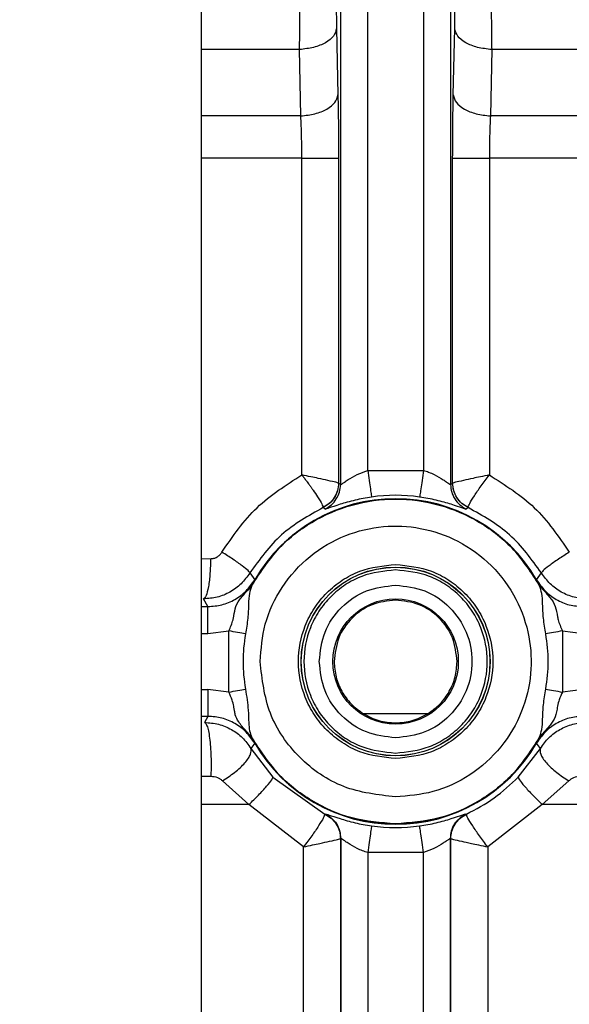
# Model space of a CAD drawing. Header units: inches. Extents: x 144.9 to 238.4, y 214.8 to 247.7.
# Tile 373 of 411: x 201.98 to 202.0301, y 244.4571 to 244.5469. Entities that reach past the tile are written whole.
import ezdxf

# ---------------------------------------------------------------- set-up
doc = ezdxf.new("R2010")
doc.units = ezdxf.units.IN
doc.header["$LTSCALE"] = 0.25
doc.header["$MEASUREMENT"] = 0
doc.layers.add('ANNOTATIONS', color=1, linetype='Continuous')
doc.layers.add('MOTOR LH', color=7, linetype='Continuous')
doc.styles.add('ARIAL', font='arial.ttf', dxfattribs={"height": 0.09375})
doc.dimstyles.new('STANDARD$0', dxfattribs={"dimtxt": 0.09375, "dimasz": 0.09375, "dimexe": 0.03125, "dimexo": 0.046875, "dimgap": 0.09, "dimtad": 0, "dimtih": 1, "dimtoh": 1, "dimdec": 4, "dimzin": 0, "dimdsep": 46, "dimtxsty": 'ARIAL', "dimcen": 0.09, "dimadec": 0, "dimazin": 0, "dimtfac": 1, "dimtdec": 4, "dimtofl": 0, "dimtmove": 0, "dimatfit": 1, "dimfxl": 1, "dimtolj": 1, "dimtzin": 0, "dimarcsym": 0})

# ---------------------------------------------------------------- blocks, each defined once
blk = doc.blocks.new('*D20')
at = {"layer": 'ANNOTATIONS', "color": 0, "lineweight": -2, "transparency": 16777216}
for p, q in [((201.5477568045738, 244.7210665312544), (201.5477568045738, 245.6873671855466)), ((202.6883818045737, 243.5376739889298), (202.6883818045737, 245.6873671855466)), ((201.6415068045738, 245.6561171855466), (201.832959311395, 245.6561171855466)), ((202.5946318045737, 245.6561171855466), (202.4031792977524, 245.6561171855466))]:
    blk.add_line(p, q, dxfattribs=at)
at = {"layer": 'ANNOTATIONS', "color": 0, "transparency": 16777216}
for points in [[(201.6415068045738, 245.6717421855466), (201.6415068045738, 245.6404921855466), (201.5477568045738, 245.6561171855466)], [(202.5946318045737, 245.6717421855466), (202.5946318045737, 245.6404921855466), (202.6883818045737, 245.6561171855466)]]:
    blk.add_solid(points, dxfattribs=at)
at = {"layer": 'defpoints', "color": 0, "transparency": 16777216}
for p in [(201.5477568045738, 245.6561171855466), (201.5477568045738, 244.6741915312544), (202.6883818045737, 243.4907989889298)]:
    blk.add_point(p, dxfattribs=at)
at = {"layer": 'ANNOTATIONS', "color": 0, "transparency": 16777216, "insert": (202.1180693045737, 245.6561171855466), "char_height": 0.09375, "attachment_point": 5, "style": 'ARIAL'}
blk.add_mtext('\\A1;18 5/8"', dxfattribs=at)
blk = doc.blocks.new('*D22')
at = {"layer": 'ANNOTATIONS', "color": 0, "lineweight": -2, "transparency": 16777216}
for p, q in [((201.2594214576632, 244.7850832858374), (201.2594214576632, 246.0537298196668)), ((202.6883818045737, 243.5376739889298), (202.6883818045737, 246.0537298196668)), ((201.3531714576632, 246.0224798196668), (201.7695598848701, 246.0224798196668)), ((202.5946318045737, 246.0224798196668), (202.1782433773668, 246.0224798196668))]:
    blk.add_line(p, q, dxfattribs=at)
at = {"layer": 'ANNOTATIONS', "color": 0, "transparency": 16777216}
for points in [[(201.3531714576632, 246.0381048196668), (201.3531714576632, 246.0068548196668), (201.2594214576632, 246.0224798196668)], [(202.5946318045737, 246.0381048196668), (202.5946318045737, 246.0068548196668), (202.6883818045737, 246.0224798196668)]]:
    blk.add_solid(points, dxfattribs=at)
at = {"layer": 'defpoints', "color": 0, "transparency": 16777216}
for p in [(202.6883818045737, 246.0224798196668), (201.2594214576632, 244.7382082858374), (202.6883818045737, 243.4907989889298)]:
    blk.add_point(p, dxfattribs=at)
at = {"layer": 'ANNOTATIONS', "color": 0, "transparency": 16777216, "insert": (201.9739016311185, 246.0224798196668), "char_height": 0.09375, "attachment_point": 5, "style": 'ARIAL'}
blk.add_mtext('\\A1;24""', dxfattribs=at)

msp = doc.modelspace()

# ---------------------------------------------------------------- linework, layer by layer
at = {"layer": 'MOTOR LH'}
for p, q in [((202.0092572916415, 244.504550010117), (202.0092572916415, 244.9127306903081)), ((202.0192656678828, 244.9127306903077), (202.0192656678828, 244.5045500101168)), ((202.0117164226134, 244.5058417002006), (202.0117164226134, 244.911439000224)), ((202.0168065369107, 244.9114390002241), (202.0168065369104, 244.5058417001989)), ((201.9965774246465, 244.3826446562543), (201.9965774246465, 244.5807696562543)), ((202.0088767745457, 244.5461274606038), (202.0090066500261, 244.5400757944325)), ((202.0195163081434, 244.5400758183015), (202.019646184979, 244.5461274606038)), ((202.0055090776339, 244.544218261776), (201.9965774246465, 244.544218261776)), ((202.005623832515, 244.5381665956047), (202.0055090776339, 244.544218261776)), ((202.023013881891, 244.544218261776), (202.0228991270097, 244.5381665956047)), ((202.0957560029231, 244.544218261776), (202.023013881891, 244.544218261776)), ((202.005623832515, 244.5381665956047), (201.9965774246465, 244.5381665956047)), ((202.0996742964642, 244.5381665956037), (202.0228991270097, 244.5381665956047)), ((202.0057215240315, 244.5343225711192), (201.9965774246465, 244.5343225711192)), ((202.0057215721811, 244.5054207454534), (202.0057215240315, 244.5343225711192)), ((202.0090634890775, 244.5343225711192), (202.0090634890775, 244.5046750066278)), ((202.0194594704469, 244.5046750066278), (202.0194594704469, 244.5343225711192)), ((202.0228014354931, 244.5343225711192), (202.0228013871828, 244.5054207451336)), ((202.1019029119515, 244.5343225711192), (202.0228014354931, 244.5343225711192)), ((202.0117164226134, 244.5058417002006), (202.0168065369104, 244.5058417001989)), ((202.0090634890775, 244.5046750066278), (202.0090655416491, 244.5046721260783)), ((202.0090655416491, 244.5046721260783), (202.0092572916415, 244.504550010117)), ((202.0192656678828, 244.5045500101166), (202.0194574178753, 244.5046721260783)), ((202.0194574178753, 244.5046721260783), (202.0194594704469, 244.5046750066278)), ((202.0076574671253, 244.502460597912), (202.0076539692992, 244.5024472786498)), ((202.0078304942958, 244.5023180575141), (202.0076539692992, 244.5024472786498)), ((202.0208689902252, 244.5024472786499), (202.0206924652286, 244.5023180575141)), ((202.0208689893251, 244.5024472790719), (202.0208654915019, 244.5024605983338)), ((201.9965774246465, 244.4977946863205), (201.9974017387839, 244.4977884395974)), ((202.0009732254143, 244.4964833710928), (202.0014212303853, 244.4958673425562)), ((202.0014335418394, 244.4958601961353), (202.0014212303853, 244.4958673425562)), ((202.0014468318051, 244.4958524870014), (202.0014335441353, 244.495860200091)), ((202.0270894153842, 244.495860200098), (202.0270761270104, 244.4958524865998)), ((202.027089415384, 244.4958602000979), (202.0271017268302, 244.4958673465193)), ((202.0271017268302, 244.4958673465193), (202.0275497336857, 244.4964833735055)), ((202.0278485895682, 244.4947860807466), (202.0273499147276, 244.4953356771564)), ((201.9971676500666, 244.4934181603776), (201.9967657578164, 244.4941243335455)), ((201.9965774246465, 244.4934181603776), (201.9971676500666, 244.4934181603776)), ((201.9965774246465, 244.4909590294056), (201.9971676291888, 244.4909590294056)), ((201.9971676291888, 244.4909590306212), (201.9990599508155, 244.4912057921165)), ((201.9990599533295, 244.4856221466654), (201.9990599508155, 244.4912057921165)), ((202.0294630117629, 244.4912057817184), (202.0294630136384, 244.485622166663)), ((202.0294630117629, 244.4912057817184), (202.0313553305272, 244.490959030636)), ((201.9965774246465, 244.4858689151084), (201.9971676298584, 244.4858689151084)), ((201.9990599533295, 244.4856221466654), (201.9971676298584, 244.4858689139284)), ((202.03135532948, 244.4858689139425), (202.0294630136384, 244.485622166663)), ((201.9971676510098, 244.4834097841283), (201.9965774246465, 244.4834097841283)), ((201.9971676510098, 244.4834097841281), (201.9968507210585, 244.4828542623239)), ((202.011308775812, 244.4836573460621), (202.0172141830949, 244.4836573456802)), ((202.0006743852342, 244.4820418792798), (202.0011730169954, 244.4814923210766)), ((202.0273499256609, 244.4814922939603), (202.0278510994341, 244.4820443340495)), ((202.0014212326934, 244.4809605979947), (202.0010731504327, 244.4804837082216)), ((202.0014335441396, 244.4809677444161), (202.0014212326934, 244.4809605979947)), ((202.0014335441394, 244.480967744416), (202.0014468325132, 244.4809754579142)), ((202.0270761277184, 244.4809754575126), (202.0270894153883, 244.480967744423)), ((202.0270894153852, 244.4809677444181), (202.0271017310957, 244.4809606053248)), ((202.0274498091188, 244.4804837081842), (202.0271017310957, 244.4809606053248)), ((202.0010731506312, 244.4804837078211), (202.0030864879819, 244.4778768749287)), ((202.0254364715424, 244.4778768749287), (202.0274498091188, 244.4804837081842)), ((201.9974204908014, 244.4779201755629), (201.9965774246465, 244.4779161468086)), ((202.0030864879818, 244.4778768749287), (202.0078131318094, 244.4744971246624)), ((202.0009003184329, 244.4753631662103), (201.9984766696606, 244.4775228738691)), ((202.0300462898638, 244.4775228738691), (202.0276226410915, 244.4753631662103)), ((202.0009003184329, 244.4753631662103), (201.9965774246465, 244.4753631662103)), ((202.0058735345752, 244.4715124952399), (202.0009003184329, 244.4753631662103)), ((202.0276226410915, 244.4753631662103), (202.0226494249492, 244.4715124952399)), ((202.0431188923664, 244.4753631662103), (202.0276226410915, 244.4753631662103)), ((202.0078131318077, 244.4744971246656), (202.0078304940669, 244.474509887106)), ((202.0078131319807, 244.4744971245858), (202.0078160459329, 244.4744850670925)), ((202.0206924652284, 244.4745098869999), (202.020709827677, 244.4744971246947)), ((202.0207069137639, 244.4744850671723), (202.0207098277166, 244.4744971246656)), ((202.0092384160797, 244.472265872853), (202.0092364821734, 244.4722632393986)), ((202.0092364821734, 244.4722632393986), (202.0092364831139, 244.4523913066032)), ((202.0092572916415, 244.4722779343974), (202.0092384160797, 244.472265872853)), ((202.0092572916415, 244.4722779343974), (202.0092572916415, 244.3899920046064)), ((202.0192656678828, 244.3899920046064), (202.019265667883, 244.4722779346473)), ((202.0192845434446, 244.472265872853), (202.019265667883, 244.4722779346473)), ((202.0192864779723, 244.4722632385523), (202.0192845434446, 244.472265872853)), ((202.0192864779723, 244.4523913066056), (202.0192864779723, 244.4722632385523)), ((202.0058735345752, 244.4523913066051), (202.0058735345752, 244.4715124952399)), ((202.0168065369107, 244.4709862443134), (202.0117164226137, 244.4709862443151)), ((202.0117164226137, 244.4709862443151), (202.0117164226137, 244.3897954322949)), ((202.0168065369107, 244.3897954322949), (202.0168065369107, 244.4709862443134)), ((202.0226494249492, 244.4715124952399), (202.0226494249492, 244.4523913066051))]:
    msp.add_line(p, q, dxfattribs=at)
for centre, radius in [((202.0142614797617, 244.488413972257), 0.008607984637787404), ((202.0142614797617, 244.488413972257), 0.008597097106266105), ((202.0142614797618, 244.488413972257), 0.005714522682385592)]:
    msp.add_circle(centre, radius, dxfattribs=at)
for centre, radius, start, end in [((202.0142614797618, 244.488413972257), 0.01484670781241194, 30.1338662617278, 149.8661514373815), ((202.0142614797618, 244.488413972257), 0.01483247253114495, 30.13386626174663, 149.866142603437), ((202.014261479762, 244.488413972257), 0.01515345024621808, 81.69154487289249, 98.30845512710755), ((202.0142614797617, 244.488413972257), 0.0139007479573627, 169.5934578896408, 190.4065298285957), ((202.0142614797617, 244.488413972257), 0.01390074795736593, 349.5934578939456, 10.40652983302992), ((202.0142614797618, 244.488413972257), 0.01484670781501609, 210.1338662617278, 329.8661664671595), ((202.0142614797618, 244.488413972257), 0.0148324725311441, 210.1338662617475, 329.8661337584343), ((202.014261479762, 244.488413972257), 0.01515345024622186, 261.6915448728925, 278.3084551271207)]:
    msp.add_arc(centre, radius, start, end, dxfattribs=at)
for points, knots in [([(202.0088577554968, 244.5479090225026), (202.0088589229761, 244.5475947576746), (202.0088612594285, 244.5469658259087), (202.0088716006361, 244.5464070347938), (202.0088767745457, 244.5461274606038)], [0, 0, 0, 0, 0.4996803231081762, 1, 1, 1, 1]), ([(202.019646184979, 244.5461274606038), (202.0196513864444, 244.5464078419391), (202.019661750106, 244.5469664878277), (202.0196640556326, 244.5475956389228), (202.0196652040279, 244.5479090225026)], [0, 0, 0, 0, 0.5018945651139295, 0.9999999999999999, 0.9999999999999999, 0.9999999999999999, 0.9999999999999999]), ([(202.0055090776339, 244.544218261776), (202.0055185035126, 244.5447831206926), (202.0055370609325, 244.5458951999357), (202.0055412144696, 244.5471435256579), (202.0055432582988, 244.5477577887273)], [0, 0, 0, 0, 0.5079304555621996, 1, 1, 1, 1]), ([(202.0229797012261, 244.5477577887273), (202.0229817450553, 244.5471435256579), (202.0229858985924, 244.5458951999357), (202.0230044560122, 244.5447831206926), (202.023013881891, 244.544218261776)], [0, 0, 0, 0, 0.4920695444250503, 1, 1, 1, 1]), ([(202.0088767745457, 244.5461274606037), (202.0088143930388, 244.5458937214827), (202.0086897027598, 244.5454265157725), (202.007925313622, 244.5448198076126), (202.0068303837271, 244.5443724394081), (202.0059496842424, 244.5442696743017), (202.0055090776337, 244.5442182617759)], [0, 0, 0, 0, 0.250145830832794, 0.4999999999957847, 0.7498541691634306, 1, 1, 1, 1]), ([(202.023013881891, 244.5442182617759), (202.0225732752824, 244.5442696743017), (202.0216925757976, 244.5443724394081), (202.0205976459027, 244.5448198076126), (202.0198332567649, 244.5454265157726), (202.0197085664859, 244.5458937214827), (202.019646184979, 244.5461274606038)], [0, 0, 0, 0, 0.2501458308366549, 0.5000000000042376, 0.7498541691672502, 1, 1, 1, 1]), ([(202.0056238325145, 244.5381665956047), (202.006066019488, 244.5382172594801), (202.0069498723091, 244.5383185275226), (202.0080501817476, 244.538765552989), (202.0088185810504, 244.5393731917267), (202.0089439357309, 244.539841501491), (202.0090066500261, 244.5400757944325)], [0, 0, 0, 0, 0.2501474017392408, 0.5000000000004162, 0.7498525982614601, 1, 1, 1, 1]), ([(202.0090066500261, 244.5400757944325), (202.0090230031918, 244.5391788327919), (202.0090558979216, 244.537374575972), (202.0090609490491, 244.5353437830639), (202.0090634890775, 244.5343225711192)], [0, 0, 0, 0, 0.4971363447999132, 0.9999999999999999, 0.9999999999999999, 0.9999999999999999, 0.9999999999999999]), ([(202.0194594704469, 244.5343225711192), (202.0194620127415, 244.5353437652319), (202.019467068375, 244.537374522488), (202.0194999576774, 244.5391788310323), (202.0195163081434, 244.5400758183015)], [0, 0, 0, 0, 0.502863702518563, 1, 1, 1, 1]), ([(202.0195163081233, 244.5400758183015), (202.0195790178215, 244.5398415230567), (202.0197043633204, 244.5393732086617), (202.0204727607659, 244.5387655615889), (202.021573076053, 244.5383185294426), (202.0224569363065, 244.5382172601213), (202.0228991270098, 244.5381665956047)], [0, 0, 0, 0, 0.250147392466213, 0.5000000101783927, 0.7498525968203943, 1, 1, 1, 1]), ([(202.0057215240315, 244.5343225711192), (202.005717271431, 244.534997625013), (202.0057087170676, 244.5363555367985), (202.0056522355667, 244.5375606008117), (202.005623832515, 244.5381665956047)], [0, 0, 0, 0, 0.4971264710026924, 1, 1, 1, 1]), ([(202.0228991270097, 244.5381665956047), (202.022870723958, 244.5375606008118), (202.0228142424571, 244.5363555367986), (202.0228056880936, 244.5349976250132), (202.0228014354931, 244.5343225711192)], [0, 0, 0, 0, 0.5028735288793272, 1, 1, 1, 1]), ([(202.0092572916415, 244.504550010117), (202.0092684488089, 244.5045502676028), (202.0092913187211, 244.5045507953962), (202.0094163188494, 244.5046314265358), (202.009623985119, 244.5047807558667), (202.0100326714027, 244.5050602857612), (202.0107136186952, 244.5054815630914), (202.0113895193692, 244.5057242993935), (202.0117164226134, 244.5058417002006)], [0, 0, 0, 0, 0.1005301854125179, 0.2060663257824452, 0.3232121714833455, 0.4655150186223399, 0.7414932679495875, 1, 1, 1, 1]), ([(202.0168065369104, 244.5058417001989), (202.0169629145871, 244.5057910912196), (202.0172975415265, 244.5056827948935), (202.0179327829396, 244.5053983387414), (202.0184942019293, 244.505058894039), (202.0188987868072, 244.5047796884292), (202.0191064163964, 244.5046323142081), (202.019231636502, 244.5045513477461), (202.0192545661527, 244.5045504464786), (202.0192656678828, 244.5045500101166)], [0, 0, 0, 0, 0.1225566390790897, 0.2622545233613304, 0.53665579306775, 0.6769869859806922, 0.79337987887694, 0.8999618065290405, 0.9999999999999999, 0.9999999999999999, 0.9999999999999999, 0.9999999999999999]), ([(201.9984382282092, 244.4983852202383), (201.9994221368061, 244.4998220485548), (202.0013691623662, 244.5026653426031), (202.0042811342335, 244.5045088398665), (202.0057215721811, 244.5054207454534)], [0, 0, 0, 0, 0.5053393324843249, 1, 1, 1, 1]), ([(202.0090634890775, 244.5046750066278), (202.0090057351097, 244.5046950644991), (202.008885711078, 244.5047367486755), (202.008173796, 244.504900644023), (202.0073314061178, 244.5050895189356), (202.0065125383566, 244.505260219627), (202.0059975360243, 244.5053647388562), (202.0057215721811, 244.5054207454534)], [0, 0, 0, 0, 0.2366574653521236, 0.4918204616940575, 0.7029893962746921, 0.8408469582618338, 1, 1, 1, 1]), ([(202.0057215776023, 244.5054207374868), (202.0057219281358, 244.5054209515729), (202.0057224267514, 244.5054212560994), (202.0057231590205, 244.5054213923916), (202.0057236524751, 244.5054213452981), (202.0057241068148, 244.5054211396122), (202.0057246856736, 244.505420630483), (202.0057262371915, 244.5054177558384), (202.0057278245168, 244.5054112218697), (202.0057374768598, 244.5054016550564), (202.0057518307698, 244.5053817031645), (202.0057831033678, 244.5053431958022), (202.0058435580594, 244.5052650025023), (202.0059647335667, 244.5051089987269), (202.0060889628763, 244.5049451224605), (202.0062213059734, 244.5047685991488), (202.0063508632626, 244.5045937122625), (202.0064837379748, 244.5044106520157), (202.0066199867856, 244.5042192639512), (202.0068480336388, 244.5038934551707), (202.007220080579, 244.5033341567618), (202.0075921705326, 244.5027043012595), (202.0076357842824, 244.5025415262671), (202.0076574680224, 244.5024605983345)], [0, 0, 0, 0, 0.0002283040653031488, 0.0003247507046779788, 0.0004138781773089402, 0.000503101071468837, 0.0006006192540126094, 0.0008416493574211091, 0.00231107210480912, 0.004295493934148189, 0.008265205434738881, 0.0162079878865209, 0.03210607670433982, 0.06394479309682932, 0.1277280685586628, 0.1493037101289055, 0.1915220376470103, 0.2550844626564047, 0.2849443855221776, 0.33661539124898, 0.5075235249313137, 0.755152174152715, 1, 1, 1, 1]), ([(202.0228013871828, 244.5054207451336), (202.0225254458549, 244.5053647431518), (202.0220104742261, 244.5052602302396), (202.0211916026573, 244.5050895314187), (202.0203491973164, 244.504900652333), (202.0196372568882, 244.5047367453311), (202.0195172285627, 244.5046950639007), (202.0194594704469, 244.5046750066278)], [0, 0, 0, 0, 0.1591400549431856, 0.2969928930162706, 0.5081771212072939, 0.7633328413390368, 1, 1, 1, 1]), ([(202.0208654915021, 244.5024605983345), (202.0208915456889, 244.5025520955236), (202.0209424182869, 244.5027307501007), (202.0213948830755, 244.5034824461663), (202.0220243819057, 244.5044093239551), (202.022544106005, 244.5050857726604), (202.0228014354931, 244.5054207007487)], [0, 0, 0, 0, 0.2663101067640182, 0.5199888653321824, 0.7623334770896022, 1, 1, 1, 1]), ([(202.0228013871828, 244.5054207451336), (202.0242417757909, 244.5045088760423), (202.0271537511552, 244.5026653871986), (202.0291007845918, 244.4998220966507), (202.0300847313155, 244.4983852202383)], [0, 0, 0, 0, 0.4946431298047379, 1, 1, 1, 1]), ([(202.0090655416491, 244.5046721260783), (202.0090445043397, 244.5044411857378), (202.0090023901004, 244.5039788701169), (202.0086951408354, 244.5033469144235), (202.0082542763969, 244.5027997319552), (202.0078539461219, 244.5025646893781), (202.007653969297, 244.502447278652)], [0, 0, 0, 0, 0.2497648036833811, 0.4999999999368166, 0.750235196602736, 1, 1, 1, 1]), ([(202.0090634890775, 244.5046750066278), (202.0090448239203, 244.5044493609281), (202.0090067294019, 244.5039888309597), (202.0087060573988, 244.5033499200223), (202.0082554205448, 244.5028055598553), (202.0078541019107, 244.5025740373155), (202.0076574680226, 244.5024605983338)], [0, 0, 0, 0, 0.244984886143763, 0.5000001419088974, 0.7550153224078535, 1, 1, 1, 1]), ([(202.0078304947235, 244.5023180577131), (202.0080323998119, 244.5024349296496), (202.0084365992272, 244.5026688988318), (202.0088823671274, 244.5032176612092), (202.0091933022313, 244.5038526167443), (202.009235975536, 244.5043176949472), (202.0092572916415, 244.504550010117)], [0, 0, 0, 0, 0.2497592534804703, 0.5000000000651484, 0.7502407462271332, 1, 1, 1, 1]), ([(202.0192656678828, 244.504550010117), (202.0192869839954, 244.5043176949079), (202.0193296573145, 244.5038526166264), (202.0196405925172, 244.503217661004), (202.0200863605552, 244.5026688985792), (202.0204905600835, 244.5024349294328), (202.0206924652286, 244.5023180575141)], [0, 0, 0, 0, 0.249759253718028, 0.499999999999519, 0.7502407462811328, 1, 1, 1, 1]), ([(202.0208689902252, 244.5024472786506), (202.0206690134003, 244.5025646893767), (202.0202686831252, 244.5027997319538), (202.0198278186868, 244.5033469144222), (202.0195205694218, 244.5039788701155), (202.0194784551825, 244.5044411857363), (202.0194574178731, 244.5046721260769)], [0, 0, 0, 0, 0.2497648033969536, 0.5000000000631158, 0.7502351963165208, 1, 1, 1, 1]), ([(202.0208654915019, 244.5024605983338), (202.0206688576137, 244.5025740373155), (202.0202675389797, 244.5028055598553), (202.0198169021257, 244.5033499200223), (202.0195162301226, 244.5039888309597), (202.0194781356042, 244.5044493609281), (202.0194594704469, 244.5046750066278)], [0, 0, 0, 0, 0.2449846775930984, 0.4999998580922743, 0.7550151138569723, 1, 1, 1, 1]), ([(202.0011730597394, 244.4953357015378), (202.0018916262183, 244.4964691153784), (202.0033287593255, 244.4987359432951), (202.006539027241, 244.5012467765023), (202.0102450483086, 244.5028568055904), (202.0142614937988, 244.5034015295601), (202.0182779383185, 244.5028567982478), (202.021983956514, 244.5012467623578), (202.0251942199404, 244.4987359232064), (202.0266313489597, 244.4964690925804), (202.027349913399, 244.4953356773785)], [0, 0, 0, 0, 0.1249999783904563, 0.2499999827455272, 0.3749999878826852, 0.4999999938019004, 0.6250000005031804, 0.7500000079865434, 0.8750000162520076, 1, 1, 1, 1]), ([(202.0270761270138, 244.4958524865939), (202.0263438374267, 244.4969191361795), (202.0248792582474, 244.4990524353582), (202.021729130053, 244.5013953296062), (202.018134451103, 244.5028939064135), (202.0142614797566, 244.5033996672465), (202.0103885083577, 244.5028939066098), (202.0067938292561, 244.5013953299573), (202.0036437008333, 244.4990524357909), (202.0021791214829, 244.4969191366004), (202.0014468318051, 244.4958524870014)], [0, 0, 0, 0, 0.1249999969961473, 0.2499999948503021, 0.3749999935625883, 0.499999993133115, 0.6249999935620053, 0.7499999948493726, 0.8749999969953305, 1, 1, 1, 1]), ([(202.0120717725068, 244.5034083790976), (202.0118171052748, 244.5033678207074), (202.0113023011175, 244.5032858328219), (202.0102728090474, 244.503062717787), (202.0090946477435, 244.5027266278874), (202.0080824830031, 244.5023633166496), (202.0079153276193, 244.5023332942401), (202.0078304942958, 244.5023180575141)], [0, 0, 0, 0, 0.1087938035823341, 0.2199242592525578, 0.4637848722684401, 0.7278645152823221, 1, 1, 1, 1]), ([(202.0206924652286, 244.5023180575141), (202.0206076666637, 244.5023332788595), (202.0204407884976, 244.5023632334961), (202.0194300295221, 244.5027260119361), (202.0182538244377, 244.5030617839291), (202.017223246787, 244.5032853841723), (202.0167067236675, 244.5033676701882), (202.0164511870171, 244.5034083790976)], [0, 0, 0, 0, 0.2721481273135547, 0.535570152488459, 0.7793433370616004, 0.8908357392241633, 1, 1, 1, 1]), ([(202.0076539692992, 244.5024472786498), (202.006320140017, 244.5016982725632), (202.0036528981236, 244.5002004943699), (202.0018663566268, 244.497722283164), (202.0009732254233, 244.4964833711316)], [0, 0, 0, 0, 0.5000781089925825, 0.9999999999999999, 0.9999999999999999, 0.9999999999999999, 0.9999999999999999]), ([(202.027549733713, 244.4964833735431), (202.0266566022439, 244.4977222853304), (202.024870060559, 244.5002004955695), (202.022202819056, 244.5016982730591), (202.0208689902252, 244.5024472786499)], [0, 0, 0, 0, 0.4999219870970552, 1, 1, 1, 1]), ([(202.0019157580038, 244.488413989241), (202.0020090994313, 244.4895609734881), (202.0022029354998, 244.4919428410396), (202.0038012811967, 244.4953078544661), (202.0063375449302, 244.4981383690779), (202.0095831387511, 244.5000346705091), (202.0130806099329, 244.5008660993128), (202.016623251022, 244.5007013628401), (202.0200687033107, 244.4995214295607), (202.0231305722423, 244.4972830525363), (202.0253689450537, 244.4942211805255), (202.0265488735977, 244.4907757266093), (202.026713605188, 244.4872330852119), (202.0258821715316, 244.4837356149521), (202.0239858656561, 244.4804900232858), (202.0211553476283, 244.4779537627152), (202.0177903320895, 244.4763554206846), (202.0154084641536, 244.4761615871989), (202.0142614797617, 244.4760682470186)], [0, 0, 0, 0, 0.05917703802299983, 0.122889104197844, 0.1886135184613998, 0.253316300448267, 0.3142284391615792, 0.3721827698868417, 0.4346196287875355, 0.4999999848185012, 0.56538034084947, 0.6278171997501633, 0.6857715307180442, 0.7466836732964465, 0.8113864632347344, 0.8771108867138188, 0.9408229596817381, 1, 1, 1, 1]), ([(201.9974017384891, 244.4977884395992), (201.9973905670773, 244.4973366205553), (201.9973673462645, 244.496397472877), (201.9972186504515, 244.4951791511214), (201.99700718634, 244.4943224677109), (201.9968441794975, 244.4941886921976), (201.9967657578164, 244.4941243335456)], [0, 0, 0, 0, 0.2405475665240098, 0.5000003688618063, 0.7594529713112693, 1, 1, 1, 1]), ([(201.9974017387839, 244.4977884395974), (201.9975046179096, 244.4977957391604), (201.9977111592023, 244.4978103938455), (201.9979996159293, 244.4979375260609), (201.998256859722, 244.4981241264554), (201.9983777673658, 244.4982981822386), (201.9984382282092, 244.4983852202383)], [0, 0, 0, 0, 0.2474633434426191, 0.4968101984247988, 0.7483758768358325, 1, 1, 1, 1]), ([(202.0009732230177, 244.4964833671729), (202.0009445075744, 244.4965423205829), (202.0008852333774, 244.4966640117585), (202.0003228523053, 244.4971195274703), (201.9994807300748, 244.4977177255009), (201.998778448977, 244.4981673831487), (201.9984382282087, 244.4983852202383)], [0, 0, 0, 0, 0.2422254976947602, 0.5000000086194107, 0.7577745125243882, 1, 1, 1, 1]), ([(202.0300847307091, 244.498385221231), (202.0297445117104, 244.4981673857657), (202.029042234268, 244.4977177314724), (202.0282001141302, 244.4971195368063), (202.0276377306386, 244.4966640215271), (202.0275784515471, 244.4965423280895), (202.027549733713, 244.4964833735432)], [0, 0, 0, 0, 0.2422253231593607, 0.4999996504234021, 0.7577741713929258, 0.9999999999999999, 0.9999999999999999, 0.9999999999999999, 0.9999999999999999]), ([(202.0142614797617, 244.4795599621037), (202.0131481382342, 244.4796788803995), (202.011429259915, 244.4798624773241), (202.0093652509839, 244.4809648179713), (202.0079585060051, 244.4821088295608), (202.006806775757, 244.483517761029), (202.0057393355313, 244.4855811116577), (202.0051925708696, 244.4884139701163), (202.0057392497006, 244.4912463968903), (202.006806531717, 244.4933097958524), (202.007957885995, 244.4947184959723), (202.0093648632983, 244.4958628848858), (202.0114288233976, 244.4969654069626), (202.0131481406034, 244.4971490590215), (202.0142614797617, 244.4972679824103)], [0, 0, 0, 0, 0.1197214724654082, 0.1848369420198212, 0.249999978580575, 0.3151154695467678, 0.3802785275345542, 0.4999999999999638, 0.619721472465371, 0.6848369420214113, 0.7499999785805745, 0.8151154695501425, 0.8802785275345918, 1, 1, 1, 1]), ([(202.0142614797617, 244.4967650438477), (202.0132113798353, 244.4966528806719), (202.0115901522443, 244.4964797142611), (202.0096433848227, 244.4954399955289), (202.008316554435, 244.4943609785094), (202.0072302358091, 244.4930320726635), (202.0062234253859, 244.4910859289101), (202.0057077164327, 244.4884139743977), (202.0062233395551, 244.4857424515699), (202.0072299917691, 244.4837962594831), (202.0083159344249, 244.4824675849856), (202.0096429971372, 244.4813881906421), (202.0115897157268, 244.4803482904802), (202.0132113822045, 244.4801750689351), (202.0142614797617, 244.4800629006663)], [0, 0, 0, 0, 0.1197214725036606, 0.1848355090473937, 0.2499999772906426, 0.315114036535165, 0.3802785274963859, 0.5000000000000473, 0.6197214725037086, 0.684835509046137, 0.7499999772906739, 0.8151140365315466, 0.8802785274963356, 0.9999999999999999, 0.9999999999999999, 0.9999999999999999, 0.9999999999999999]), ([(202.0142614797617, 244.4972679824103), (202.0153748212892, 244.4971490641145), (202.0170936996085, 244.4969654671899), (202.0191577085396, 244.4958631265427), (202.0205644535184, 244.4947191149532), (202.0217161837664, 244.493310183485), (202.0227836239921, 244.4912468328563), (202.0233303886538, 244.4884139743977), (202.0227837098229, 244.4855815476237), (202.0217164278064, 244.4835181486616), (202.0205650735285, 244.4821094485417), (202.0191580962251, 244.4809650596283), (202.0170941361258, 244.4798625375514), (202.01537481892, 244.4796788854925), (202.0142614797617, 244.4795599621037)], [0, 0, 0, 0, 0.1197214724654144, 0.1848369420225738, 0.2499999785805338, 0.3151154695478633, 0.3802785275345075, 0.4999999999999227, 0.6197214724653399, 0.6848369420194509, 0.7499999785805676, 0.8151154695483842, 0.8802785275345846, 1, 1, 1, 1]), ([(202.0142614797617, 244.4800629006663), (202.0153115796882, 244.4801750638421), (202.0169328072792, 244.4803482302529), (202.0188795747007, 244.4813879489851), (202.0202064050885, 244.4824669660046), (202.0212927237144, 244.4837958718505), (202.0222995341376, 244.4857420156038), (202.0228152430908, 244.4884139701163), (202.0222996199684, 244.4910854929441), (202.0212929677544, 244.4930316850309), (202.0202070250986, 244.4943603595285), (202.0188799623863, 244.4954397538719), (202.0169332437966, 244.4964796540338), (202.015311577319, 244.4966528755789), (202.0142614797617, 244.4967650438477)], [0, 0, 0, 0, 0.1197214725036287, 0.1848355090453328, 0.2499999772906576, 0.315114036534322, 0.3802785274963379, 0.4999999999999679, 0.6197214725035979, 0.6848355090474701, 0.7499999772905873, 0.8151140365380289, 0.8802785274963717, 1, 1, 1, 1]), ([(202.0009732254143, 244.4964833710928), (202.0007265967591, 244.4961388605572), (202.0002337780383, 244.4954504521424), (201.999194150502, 244.4947070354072), (201.998020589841, 244.49421492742), (201.9971831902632, 244.4941544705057), (201.9967657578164, 244.4941243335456)], [0, 0, 0, 0, 0.2512704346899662, 0.5020940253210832, 0.7518005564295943, 1, 1, 1, 1]), ([(201.9971676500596, 244.4934181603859), (201.9975960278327, 244.4934502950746), (201.9984536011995, 244.4935146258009), (201.9996480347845, 244.494031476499), (202.0006934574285, 244.4948050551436), (202.0011789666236, 244.4955137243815), (202.0014212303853, 244.4958673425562)], [0, 0, 0, 0, 0.2498968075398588, 0.5002706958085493, 0.7506405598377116, 1, 1, 1, 1]), ([(202.0006718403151, 244.494783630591), (202.000847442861, 244.4950009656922), (202.0011176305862, 244.4953353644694), (202.0013516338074, 244.4957241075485), (202.0014335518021, 244.4958601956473)], [0, 0, 0, 0, 0.6499279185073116, 1, 1, 1, 1]), ([(202.0014468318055, 244.4958524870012), (202.0014402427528, 244.4958410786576), (202.0014264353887, 244.4958171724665), (202.0013975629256, 244.4957661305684), (202.0013497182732, 244.4956793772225), (202.00127022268, 244.4955295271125), (202.0012125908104, 244.4954145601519), (202.001173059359, 244.4953357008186)], [0, 0, 0, 0, 0.0445189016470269, 0.09328938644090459, 0.2107546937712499, 0.4586326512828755, 1, 1, 1, 1]), ([(202.0273499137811, 244.4953356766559), (202.0273102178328, 244.4954148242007), (202.0272522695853, 244.4955303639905), (202.0271726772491, 244.4956803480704), (202.0271250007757, 244.4957668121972), (202.0270963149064, 244.495817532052), (202.0270826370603, 244.4958412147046), (202.0270761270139, 244.4958524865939)], [0, 0, 0, 0, 0.541203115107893, 0.7900497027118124, 0.9075247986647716, 0.9559859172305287, 1, 1, 1, 1]), ([(202.0270894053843, 244.4958601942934), (202.027191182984, 244.4956927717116), (202.0274258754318, 244.4953067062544), (202.0276957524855, 244.4949743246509), (202.0278485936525, 244.4947860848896)], [0, 0, 0, 0, 0.4336637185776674, 1, 1, 1, 1]), ([(202.0271017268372, 244.4958673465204), (202.0273445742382, 244.4955129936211), (202.0278307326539, 244.4948036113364), (202.0288773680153, 244.4940300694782), (202.0300712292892, 244.4935142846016), (202.0309278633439, 244.4934501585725), (202.0313553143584, 244.493418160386)], [0, 0, 0, 0, 0.2498968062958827, 0.5002706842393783, 0.7506405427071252, 1, 1, 1, 1]), ([(202.03175719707, 244.4941243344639), (202.0313401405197, 244.4941544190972), (202.0305030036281, 244.4942148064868), (202.0293294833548, 244.4947066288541), (202.0282894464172, 244.4954501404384), (202.0277964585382, 244.496138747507), (202.027549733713, 244.4964833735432)], [0, 0, 0, 0, 0.2479777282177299, 0.4977533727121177, 0.7486414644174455, 1, 1, 1, 1]), ([(202.0011730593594, 244.4953357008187), (202.0010824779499, 244.495104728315), (202.0008877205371, 244.4946081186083), (202.0008705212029, 244.4936171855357), (202.0008111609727, 244.4923261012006), (202.0006652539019, 244.4914042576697), (202.0005893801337, 244.4909248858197)], [0, 0, 0, 0, 0.2050368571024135, 0.4408459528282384, 0.7092318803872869, 0.9999999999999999, 0.9999999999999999, 0.9999999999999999, 0.9999999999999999]), ([(202.0011730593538, 244.4953357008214), (202.0011071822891, 244.4952307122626), (202.0009753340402, 244.4950205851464), (202.0007730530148, 244.4948626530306), (202.0006718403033, 244.494783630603)], [0, 0, 0, 0, 0.4996430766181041, 1, 1, 1, 1]), ([(202.0279335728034, 244.4909248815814), (202.0278576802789, 244.4914043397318), (202.0277117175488, 244.4923264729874), (202.0276517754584, 244.4936185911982), (202.0276354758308, 244.4946085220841), (202.0274404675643, 244.4951050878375), (202.0273499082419, 244.4953356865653)], [0, 0, 0, 0, 0.290830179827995, 0.5593484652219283, 0.7953671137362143, 1, 1, 1, 1]), ([(201.9990599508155, 244.4912057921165), (201.9992146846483, 244.4915410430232), (201.9993701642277, 244.4918779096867), (201.9994523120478, 244.4922308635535), (201.9994627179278, 244.4922781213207), (201.999538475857, 244.4926311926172), (201.999613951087, 244.4932904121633), (201.9999900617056, 244.4940245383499), (202.0004474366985, 244.4945337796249), (202.0006718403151, 244.494783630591)], [0, 0, 0, 0, 0.2437642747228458, 0.2449391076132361, 0.2537238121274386, 0.2777359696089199, 0.5002179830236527, 0.7547900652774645, 1, 1, 1, 1]), ([(202.0278485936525, 244.4947860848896), (202.0280749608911, 244.494534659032), (202.0285320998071, 244.4940269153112), (202.0288663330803, 244.4933856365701), (202.0289588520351, 244.4928005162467), (202.0290222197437, 244.4924505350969), (202.0291286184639, 244.4919371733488), (202.0293092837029, 244.4915420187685), (202.0294630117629, 244.4912057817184)], [0, 0, 0, 0, 0.2460305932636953, 0.4968482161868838, 0.6306817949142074, 0.7135557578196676, 0.7562645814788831, 1, 1, 1, 1]), ([(202.000589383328, 244.4909248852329), (202.0003579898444, 244.4909673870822), (201.9998952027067, 244.4910523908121), (201.9993383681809, 244.4911546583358), (201.9990599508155, 244.4912057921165)], [0, 0, 0, 0, 0.4999998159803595, 1, 1, 1, 1]), ([(202.029463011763, 244.4912057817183), (202.0291845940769, 244.4911546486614), (202.0286277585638, 244.4910523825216), (202.0281649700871, 244.4909673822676), (202.0279335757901, 244.4909248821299)], [0, 0, 0, 0, 0.499999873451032, 1, 1, 1, 1]), ([(202.0142614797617, 244.4760682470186), (202.0126437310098, 244.4762538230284), (202.009408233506, 244.4766249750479), (202.0053274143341, 244.4794799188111), (202.0024724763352, 244.4835607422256), (202.002101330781, 244.4867962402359), (202.0019157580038, 244.488413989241)], [0, 0, 0, 0, 0.2500000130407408, 0.5000000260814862, 0.7500000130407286, 1, 1, 1, 1]), ([(201.9990599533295, 244.4856221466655), (201.9993383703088, 244.4856732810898), (201.9998952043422, 244.4857755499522), (202.0003579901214, 244.4858605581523), (202.0005893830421, 244.4859030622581)], [0, 0, 0, 0, 0.499999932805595, 1, 1, 1, 1]), ([(202.0006743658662, 244.4820418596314), (202.0004154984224, 244.4823276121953), (201.9999681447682, 244.4828214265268), (201.9996787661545, 244.4834198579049), (201.9995970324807, 244.4838276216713), (201.9995533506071, 244.4840875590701), (201.999496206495, 244.4844156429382), (201.9993779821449, 244.4849599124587), (201.9991745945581, 244.4853834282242), (201.9990599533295, 244.4856221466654)], [0, 0, 0, 0, 0.2808698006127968, 0.4853763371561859, 0.5782657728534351, 0.6165451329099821, 0.6883067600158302, 0.824311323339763, 1, 1, 1, 1]), ([(202.00058938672, 244.4859030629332), (202.0006853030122, 244.4852508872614), (202.000841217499, 244.4841907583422), (202.0008748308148, 244.4828937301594), (202.0009224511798, 244.4820978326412), (202.0010911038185, 244.4816902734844), (202.0011730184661, 244.4814923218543)], [0, 0, 0, 0, 0.393110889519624, 0.639012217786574, 0.8246681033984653, 1, 1, 1, 1]), ([(202.0273499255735, 244.4814922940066), (202.0274404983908, 244.4817232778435), (202.0276352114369, 244.4822198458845), (202.02765243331, 244.4832106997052), (202.0277117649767, 244.4845017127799), (202.0278576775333, 244.4854235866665), (202.0279335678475, 244.4859030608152)], [0, 0, 0, 0, 0.2050531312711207, 0.4408223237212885, 0.7091671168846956, 1, 1, 1, 1]), ([(202.0294630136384, 244.485622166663), (202.0293527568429, 244.4853936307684), (202.0291521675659, 244.4849778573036), (202.0290329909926, 244.484441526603), (202.0289524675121, 244.4839830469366), (202.0288576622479, 244.48342334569), (202.0285205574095, 244.4827905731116), (202.0280734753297, 244.4822921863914), (202.0278511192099, 244.4820443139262)], [0, 0, 0, 0, 0.1686332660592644, 0.3067931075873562, 0.3775938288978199, 0.5118517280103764, 0.7572196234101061, 0.9999999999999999, 0.9999999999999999, 0.9999999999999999, 0.9999999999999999]), ([(202.0279335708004, 244.4859030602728), (202.0281649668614, 244.485860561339), (202.0286277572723, 244.4857755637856), (202.029184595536, 244.4856732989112), (202.0294630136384, 244.4856221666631)], [0, 0, 0, 0, 0.5000018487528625, 1, 1, 1, 1]), ([(202.0014212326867, 244.4809605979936), (202.0011783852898, 244.481314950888), (202.0006922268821, 244.4820243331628), (201.9996455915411, 244.4827978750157), (201.9984517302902, 244.4833136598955), (201.9975950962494, 244.4833777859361), (201.9971676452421, 244.4834097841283)], [0, 0, 0, 0, 0.249896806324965, 0.500270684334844, 0.7506405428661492, 1, 1, 1, 1]), ([(202.0113087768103, 244.4836573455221), (202.0117744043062, 244.4834100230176), (202.0126802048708, 244.4829288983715), (202.0137443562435, 244.4828506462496), (202.0142614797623, 244.4828126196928)], [0, 0, 0, 0, 0.5140507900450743, 1, 1, 1, 1]), ([(202.0142614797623, 244.4828126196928), (202.014778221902, 244.4828505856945), (202.0158423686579, 244.4829287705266), (202.016748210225, 244.4834098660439), (202.0172141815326, 244.4836573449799)], [0, 0, 0, 0, 0.4855929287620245, 1, 1, 1, 1]), ([(202.0313553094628, 244.4834097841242), (202.0309269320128, 244.4833776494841), (202.0300693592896, 244.4833133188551), (202.0288749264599, 244.48279646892), (202.0278295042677, 244.4820228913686), (202.0273439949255, 244.4813142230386), (202.0271017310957, 244.4809606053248)], [0, 0, 0, 0, 0.2498968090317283, 0.5002707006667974, 0.7506405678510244, 1, 1, 1, 1]), ([(201.9968507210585, 244.482854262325), (201.9972806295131, 244.4828217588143), (201.998134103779, 244.4827572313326), (201.9993166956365, 244.4822531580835), (202.0003457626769, 244.4815060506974), (202.0008310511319, 244.4808239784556), (202.0010731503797, 244.480483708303)], [0, 0, 0, 0, 0.254058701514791, 0.5043691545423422, 0.7527411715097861, 1, 1, 1, 1]), ([(201.9968507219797, 244.4828542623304), (201.9968933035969, 244.4828291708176), (201.9969822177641, 244.4827767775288), (201.9971138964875, 244.4824642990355), (201.99723833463, 244.4819567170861), (201.9973423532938, 244.4812559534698), (201.9974152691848, 244.4804244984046), (201.9974510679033, 244.4795444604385), (201.9974540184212, 244.4786910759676), (201.9974313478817, 244.4781698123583), (201.9974204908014, 244.4779201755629)], [0, 0, 0, 0, 0.1126875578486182, 0.2353015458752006, 0.3655574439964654, 0.4999999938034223, 0.6344425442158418, 0.7646984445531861, 0.8873124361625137, 1, 1, 1, 1]), ([(202.0274498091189, 244.4804837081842), (202.0276919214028, 244.480824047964), (202.0281770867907, 244.4815060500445), (202.0292063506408, 244.48225267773), (202.0303882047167, 244.4827589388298), (202.0312421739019, 244.4828223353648), (202.0316722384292, 244.4828542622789)], [0, 0, 0, 0, 0.247269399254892, 0.4954996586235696, 0.7459302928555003, 1, 1, 1, 1]), ([(202.0014335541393, 244.4809677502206), (202.0013317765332, 244.4811351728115), (202.0010970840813, 244.4815212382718), (202.0008272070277, 244.4818536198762), (202.0006743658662, 244.4820418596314)], [0, 0, 0, 0, 0.4336637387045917, 1, 1, 1, 1]), ([(202.0011730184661, 244.4814923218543), (202.0012127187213, 244.4814131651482), (202.0012706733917, 244.4812976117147), (202.001350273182, 244.4811476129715), (202.0013979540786, 244.4810611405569), (202.0014266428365, 244.481010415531), (202.001440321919, 244.4809867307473), (202.0014468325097, 244.4809754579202)], [0, 0, 0, 0, 0.5412016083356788, 0.7900493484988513, 0.9075260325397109, 0.9559868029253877, 1, 1, 1, 1]), ([(202.0270761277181, 244.4809754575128), (202.0270827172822, 244.4809868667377), (202.0270965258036, 244.4810107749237), (202.0271254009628, 244.4810618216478), (202.0271732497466, 244.4811485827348), (202.0272527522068, 244.4812984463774), (202.0273103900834, 244.4814134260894), (202.0273499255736, 244.4814922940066)], [0, 0, 0, 0, 0.0445180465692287, 0.09328817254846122, 0.210754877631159, 0.4586338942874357, 0.9999999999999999, 0.9999999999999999, 0.9999999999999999, 0.9999999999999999]), ([(202.0278511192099, 244.4820443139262), (202.0276755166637, 244.4818269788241), (202.0274053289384, 244.4814925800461), (202.0271713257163, 244.4811038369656), (202.0270894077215, 244.4809677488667)], [0, 0, 0, 0, 0.6499279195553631, 1, 1, 1, 1]), ([(202.0014468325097, 244.4809754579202), (202.0021791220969, 244.4799088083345), (202.0036437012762, 244.4777755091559), (202.0067938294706, 244.4754326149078), (202.0103885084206, 244.4739340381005), (202.014261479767, 244.4734282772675), (202.0181344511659, 244.4739340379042), (202.0217291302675, 244.4754326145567), (202.0248792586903, 244.4777755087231), (202.0263438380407, 244.4799088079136), (202.0270761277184, 244.4809754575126)], [0, 0, 0, 0, 0.1249999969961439, 0.2499999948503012, 0.3749999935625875, 0.4999999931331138, 0.624999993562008, 0.7499999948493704, 0.8749999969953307, 1, 1, 1, 1]), ([(201.9984766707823, 244.4775228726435), (201.9988617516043, 244.4777745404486), (201.999453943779, 244.4781615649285), (202.000113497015, 244.4787337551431), (202.0005447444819, 244.4791737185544), (202.0008632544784, 244.4795887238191), (202.0011312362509, 244.48007422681), (202.0010960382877, 244.4803223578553), (202.0010731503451, 244.4804837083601)], [0, 0, 0, 0, 0.2395848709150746, 0.3684428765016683, 0.5000000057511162, 0.6315571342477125, 0.7604151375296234, 1, 1, 1, 1]), ([(202.0274498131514, 244.4804837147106), (202.0274269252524, 244.4803223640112), (202.0273917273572, 244.4800742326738), (202.0276597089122, 244.4795887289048), (202.0279782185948, 244.4791737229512), (202.0284094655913, 244.4787337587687), (202.0290690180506, 244.4781615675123), (202.0296612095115, 244.4777745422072), (202.0300462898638, 244.4775228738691)], [0, 0, 0, 0, 0.2395848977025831, 0.3684429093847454, 0.5000000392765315, 0.6315571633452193, 0.7604151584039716, 1, 1, 1, 1]), ([(201.9984766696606, 244.4775228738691), (201.9984168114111, 244.4775786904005), (201.9982927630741, 244.4776943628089), (201.9979465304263, 244.4778687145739), (201.9976380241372, 244.4778988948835), (201.9974204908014, 244.4779201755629)], [0, 0, 0, 0, 0.2156752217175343, 0.4469584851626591, 1, 1, 1, 1]), ([(202.0009003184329, 244.4753631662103), (202.0011995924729, 244.4756575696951), (202.0018186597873, 244.4762665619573), (202.0025571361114, 244.4770705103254), (202.0030380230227, 244.4776686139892), (202.0030706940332, 244.4778090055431), (202.0030864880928, 244.4778768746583)], [0, 0, 0, 0, 0.2417136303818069, 0.4999999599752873, 0.7582863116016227, 1, 1, 1, 1]), ([(202.0207098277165, 244.4744971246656), (202.0215794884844, 244.4749487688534), (202.0233176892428, 244.4758514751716), (202.0247305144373, 244.4772020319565), (202.0254364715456, 244.4778768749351)], [0, 0, 0, 0, 0.5003223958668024, 1, 1, 1, 1]), ([(202.0254364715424, 244.4778768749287), (202.0254522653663, 244.4778090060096), (202.0254849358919, 244.4776686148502), (202.02596582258, 244.4770705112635), (202.0267042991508, 244.4762665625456), (202.0273233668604, 244.4756575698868), (202.0276226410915, 244.4753631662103)], [0, 0, 0, 0, 0.2417136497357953, 0.5000000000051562, 0.7582863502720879, 1, 1, 1, 1]), ([(202.0311024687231, 244.477920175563), (202.0308836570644, 244.4778986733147), (202.0305745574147, 244.4778682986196), (202.0302287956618, 244.4776932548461), (202.0301057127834, 244.4775783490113), (202.0300462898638, 244.4775228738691)], [0, 0, 0, 0, 0.5562372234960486, 0.7857567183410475, 1, 1, 1, 1]), ([(202.0078160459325, 244.4744850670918), (202.0077891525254, 244.4743947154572), (202.0077366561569, 244.4742183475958), (202.0072816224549, 244.4734630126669), (202.0066504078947, 244.4725303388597), (202.0061307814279, 244.4718495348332), (202.0058735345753, 244.4715124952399)], [0, 0, 0, 0, 0.2665262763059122, 0.5202636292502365, 0.7625011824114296, 1, 1, 1, 1]), ([(202.0078160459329, 244.4744850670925), (202.0080144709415, 244.4743721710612), (202.0084195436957, 244.4741417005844), (202.0088751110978, 244.4735957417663), (202.009179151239, 244.4729535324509), (202.0092176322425, 244.4724902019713), (202.0092364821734, 244.4722632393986)], [0, 0, 0, 0, 0.2449251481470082, 0.500000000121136, 0.7550748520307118, 1, 1, 1, 1]), ([(202.0078304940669, 244.474509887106), (202.0079152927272, 244.4744946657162), (202.0080821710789, 244.4744647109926), (202.0090929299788, 244.4741019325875), (202.0102691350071, 244.4737661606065), (202.0112997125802, 244.4735425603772), (202.0118162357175, 244.4734602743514), (202.0120717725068, 244.4734195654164)], [0, 0, 0, 0, 0.2721481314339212, 0.5355701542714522, 0.7793433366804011, 0.8908356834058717, 0.9999999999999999, 0.9999999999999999, 0.9999999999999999, 0.9999999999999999]), ([(202.0164511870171, 244.4734195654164), (202.0167058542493, 244.4734601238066), (202.0172206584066, 244.4735421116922), (202.0182501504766, 244.473765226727), (202.0194283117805, 244.4741013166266), (202.0204404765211, 244.4744646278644), (202.0206076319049, 244.4744946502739), (202.0206924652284, 244.4745098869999)], [0, 0, 0, 0, 0.1087938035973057, 0.2199242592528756, 0.4637848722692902, 0.7278645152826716, 1, 1, 1, 1]), ([(202.0192864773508, 244.4722632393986), (202.0193053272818, 244.4724902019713), (202.0193438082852, 244.4729535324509), (202.0196478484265, 244.4735957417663), (202.0201034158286, 244.4741417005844), (202.0205084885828, 244.4743721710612), (202.0207069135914, 244.4744850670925)], [0, 0, 0, 0, 0.2449251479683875, 0.499999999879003, 0.7550748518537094, 1, 1, 1, 1]), ([(202.0226494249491, 244.4715124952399), (202.0223920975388, 244.4718494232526), (202.0218722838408, 244.472530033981), (202.021240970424, 244.4734626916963), (202.0207860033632, 244.4742181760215), (202.0207337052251, 244.474394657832), (202.0207069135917, 244.4744850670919)], [0, 0, 0, 0, 0.237474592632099, 0.4797100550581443, 0.733462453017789, 1, 1, 1, 1]), ([(202.0058735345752, 244.4715124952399), (202.0061508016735, 244.4715690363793), (202.0066682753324, 244.4716745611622), (202.0074922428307, 244.4718468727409), (202.0083403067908, 244.4720373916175), (202.0090574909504, 244.4722022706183), (202.0091783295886, 244.4722434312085), (202.0092364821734, 244.4722632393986)], [0, 0, 0, 0, 0.1591594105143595, 0.2970449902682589, 0.5083300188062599, 0.7633879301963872, 1, 1, 1, 1]), ([(202.0117164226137, 244.4709862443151), (202.0115600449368, 244.4710368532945), (202.0112254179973, 244.4711451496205), (202.0105901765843, 244.4714296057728), (202.0100287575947, 244.471769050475), (202.0096241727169, 244.472048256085), (202.0094165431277, 244.472195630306), (202.0092913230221, 244.4722765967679), (202.0092683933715, 244.4722774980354), (202.0092572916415, 244.4722779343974)], [0, 0, 0, 0, 0.1225566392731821, 0.2622545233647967, 0.5366557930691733, 0.6769869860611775, 0.7933798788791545, 0.8999618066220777, 1, 1, 1, 1]), ([(202.019265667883, 244.4722779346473), (202.0192545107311, 244.4722776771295), (202.019231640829, 244.4722771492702), (202.0191066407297, 244.4721965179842), (202.0188989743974, 244.4720471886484), (202.0184902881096, 244.4717676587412), (202.0178093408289, 244.4713463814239), (202.0171334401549, 244.4711036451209), (202.0168065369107, 244.4709862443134)], [0, 0, 0, 0, 0.1005300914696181, 0.2060663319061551, 0.3232121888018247, 0.4655150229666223, 0.7414932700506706, 1, 1, 1, 1]), ([(202.0192864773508, 244.4722632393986), (202.0193446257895, 244.4722434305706), (202.019465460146, 244.4722022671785), (202.0201826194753, 244.4720373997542), (202.02103066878, 244.4718468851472), (202.0218546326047, 244.4716745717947), (202.0223721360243, 244.4715690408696), (202.0226494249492, 244.4715124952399)], [0, 0, 0, 0, 0.2366024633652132, 0.4916676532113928, 0.7029379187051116, 0.8408280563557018, 1, 1, 1, 1])]:
    msp.add_open_spline(points, degree=3, knots=knots, dxfattribs=at)
for points in [[(202.0057215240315, 244.5343225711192), (202.0061585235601, 244.5343225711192), (202.0070325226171, 244.5343225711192), (202.0081121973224, 244.5343225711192), (202.0088771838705, 244.5343225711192), (202.0090013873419, 244.5343225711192), (202.0090634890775, 244.5343225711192)], [(202.0194594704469, 244.5343225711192), (202.0195215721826, 244.5343225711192), (202.019645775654, 244.5343225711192), (202.0204107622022, 244.5343225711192), (202.0214904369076, 244.5343225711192), (202.0223644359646, 244.5343225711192), (202.0228014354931, 244.5343225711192)], [(202.0117164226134, 244.5058417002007), (202.0117619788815, 244.5055297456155), (202.0118530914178, 244.5049058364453), (202.0119689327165, 244.5041125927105), (202.0120516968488, 244.5035458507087), (202.0120650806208, 244.503454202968), (202.0120717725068, 244.5034083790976)], [(202.0168065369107, 244.5058417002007), (202.0167609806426, 244.5055297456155), (202.0166698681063, 244.5049058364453), (202.0165540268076, 244.5041125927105), (202.0164712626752, 244.5035458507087), (202.0164578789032, 244.503454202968), (202.0164511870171, 244.5034083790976)], [(202.0073037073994, 244.488413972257), (202.0074082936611, 244.4893256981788), (202.0076174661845, 244.4911491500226), (202.0092264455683, 244.4934490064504), (202.0115263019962, 244.4950579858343), (202.0133497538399, 244.4952671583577), (202.0142614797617, 244.4953717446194)], [(202.0142614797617, 244.4953717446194), (202.0151721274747, 244.4952671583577), (202.0169934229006, 244.4950579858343), (202.0193094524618, 244.4934490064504), (202.0208569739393, 244.4911491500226), (202.0214003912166, 244.488413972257), (202.0208569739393, 244.4856787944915), (202.0193094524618, 244.4833789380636), (202.0169934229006, 244.4817699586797), (202.0151721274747, 244.4815607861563), (202.0142614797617, 244.4814561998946)], [(202.0142614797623, 244.4940125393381), (202.0135278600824, 244.4939283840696), (202.0120606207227, 244.4937600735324), (202.010210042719, 244.4924654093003), (202.0089153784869, 244.4906148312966), (202.0087470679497, 244.4891475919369), (202.0086629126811, 244.488413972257)], [(202.0198600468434, 244.488413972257), (202.0197758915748, 244.4891475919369), (202.0196075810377, 244.4906148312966), (202.0183129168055, 244.4924654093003), (202.0164623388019, 244.4937600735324), (202.0149950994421, 244.4939283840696), (202.0142614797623, 244.4940125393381)], [(201.9971676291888, 244.4909590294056), (201.9971676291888, 244.4912742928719), (201.9971676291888, 244.4919048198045), (201.9971676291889, 244.4927064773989), (201.9971676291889, 244.4932792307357), (201.9971676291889, 244.4933718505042), (201.9971676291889, 244.4934181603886)], [(202.0142614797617, 244.4814561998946), (202.0133497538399, 244.4815607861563), (202.0115263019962, 244.4817699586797), (202.0092264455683, 244.4833789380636), (202.0076174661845, 244.4856787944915), (202.0074082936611, 244.4875022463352), (202.0073037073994, 244.488413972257)], [(202.0086629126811, 244.488413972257), (202.0086976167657, 244.4879400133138), (202.008767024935, 244.4869920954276), (202.0093226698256, 244.4856667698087), (202.0101556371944, 244.4844957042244), (202.0109243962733, 244.4839367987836), (202.0113087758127, 244.4836573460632)], [(202.0172141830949, 244.4836573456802), (202.0175985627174, 244.4839367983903), (202.0183673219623, 244.4844957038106), (202.019200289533, 244.4856667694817), (202.0197559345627, 244.4869920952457), (202.0198253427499, 244.4879400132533), (202.0198600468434, 244.488413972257)], [(201.9971676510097, 244.4858689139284), (201.9971676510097, 244.4855536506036), (201.9971676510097, 244.484923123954), (201.9971676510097, 244.4841214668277), (201.9971676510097, 244.4835487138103), (201.9971676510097, 244.4834560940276), (201.9971676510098, 244.4834097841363)], [(202.0142614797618, 244.4736079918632), (202.0129226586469, 244.4737128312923), (202.0102450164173, 244.4739225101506), (202.0065389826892, 244.4755941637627), (202.0033287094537, 244.4780888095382), (202.0018915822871, 244.4803578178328), (202.0011730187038, 244.4814923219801)], [(202.0273499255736, 244.4814922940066), (202.0266313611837, 244.48035779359), (202.0251942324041, 244.478088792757), (202.0219839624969, 244.4755941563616), (202.0182779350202, 244.4739225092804), (202.0156002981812, 244.473712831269), (202.0142614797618, 244.4736079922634)], [(202.0078131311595, 244.4744971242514), (202.0080164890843, 244.4743816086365), (202.008423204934, 244.4741505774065), (202.008875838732, 244.4736051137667), (202.0091804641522, 244.4729651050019), (202.0092190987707, 244.4724989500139), (202.0092384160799, 244.4722658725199)], [(202.0078304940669, 244.474509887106), (202.0080340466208, 244.4743944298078), (202.0084411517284, 244.4741635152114), (202.0088942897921, 244.4736179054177), (202.0091992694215, 244.4729775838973), (202.0092379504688, 244.4725111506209), (202.0092572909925, 244.4722779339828)], [(202.0192656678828, 244.472277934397), (202.0192850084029, 244.4725111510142), (202.0193236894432, 244.4729775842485), (202.0196286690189, 244.4736179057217), (202.0200818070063, 244.4741635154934), (202.0204889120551, 244.4743944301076), (202.0206924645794, 244.4745098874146)], [(202.019284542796, 244.4722658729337), (202.0193038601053, 244.4724989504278), (202.0193424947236, 244.4729651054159), (202.0196471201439, 244.4736051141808), (202.0200997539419, 244.4741505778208), (202.0205064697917, 244.4743816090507), (202.0207098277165, 244.4744971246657)], [(202.0120717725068, 244.4734195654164), (202.0120650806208, 244.473373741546), (202.0120516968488, 244.4732820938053), (202.0119689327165, 244.4727153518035), (202.0118530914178, 244.4719221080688), (202.0117619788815, 244.4712981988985), (202.0117164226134, 244.4709862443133)], [(202.0168065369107, 244.4709862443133), (202.0167609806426, 244.4712981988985), (202.0166698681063, 244.4719221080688), (202.0165540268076, 244.4727153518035), (202.0164712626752, 244.4732820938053), (202.0164578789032, 244.473373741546), (202.0164511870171, 244.4734195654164)]]:
    msp.add_open_spline(points, degree=3, dxfattribs=at)

# ---------------------------------------------------------------- dimensions: what is measured, and where the dimension line sits
at = {"layer": 'ANNOTATIONS'}
for base, p1, p2, text, picture, middle in [((202.6883818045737, 246.0224798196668), (201.2594214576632, 244.7382082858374), (202.6883818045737, 243.4907989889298), '24""', '*D22', (201.9739016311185, 246.0224798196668)), ((201.5477568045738, 245.6561171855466), (202.6883818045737, 243.4907989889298), (201.5477568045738, 244.6741915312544), '18 5/8"', '*D20', (202.1180693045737, 245.6561171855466))]:
    dim = msp.add_linear_dim(base=base, p1=p1, p2=p2, text=text, dimstyle='STANDARD$0', dxfattribs=at)
    dim.commit()
    dim.dimension.update_dxf_attribs({"geometry": picture, "text_midpoint": middle, "dimtype": 160})

doc.saveas('drawing.dxf')
